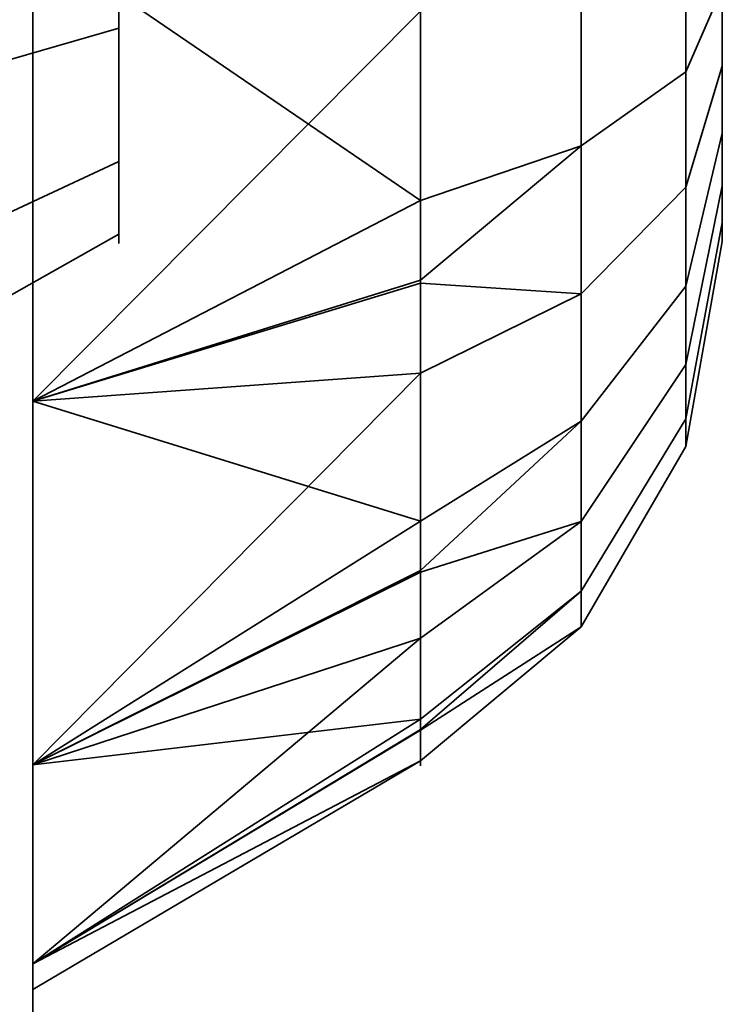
# Model space of a CAD drawing. Header units: millimetres. Extents: x -503 to 6703, y -110 to 249.
# Tile 309 of 656: x 1135.485 to 1136.3, y -12.983 to -11.84. Entities that reach past the tile are written whole.
import ezdxf

# ---------------------------------------------------------------- set-up
doc = ezdxf.new("R2010")
doc.units = ezdxf.units.MM
doc.layers.add('151', color=7, linetype='Continuous', true_color=0xffffff)

# ---------------------------------------------------------------- blocks, each defined once
blk = doc.blocks.new('UG_SURFACE_148')
at = {"layer": '151', "color": 252, "linetype": 'Continuous', "lineweight": 35}
for points in [[(1134.8, -22.0201, 980), (1134.8, -1.6, 980), (1135.5, -1.6, 980), (1135.5, -22.0201, 980)], [(1135.5, -11.1779, 983.7008), (1135.5, -11.7428, 983.6414), (1135.5, -22.0201, 980), (1135.5, -1.6, 980)], [(1135.3548, -2.3881, 1164.1217), (1135.5, -1.659, 1164.436), (1135.5, -22.0201, 1172.0912)], [(1135.5, -22.0201, 997.9088), (1135.5, -1.659, 1005.5641), (1135.3548, -2.3881, 1005.8782)], [(1135.5, -22.0201, 1172.0912), (1135.5, -1.659, 1164.436), (1135.5, -3, 1165)], [(1135.5, -1.659, 1005.5641), (1135.5, -22.0201, 997.9088), (1135.5, -9.283, 994.683), (1135.5, -8.7428, 994.8586)], [(1135.5, -22.0201, 1172.0912), (1135.3862, -22.2146, 1171.5738), (1135.3548, -2.3881, 1164.1217)], [(1135.3548, -2.3881, 1005.8782), (1135.3862, -22.2146, 998.4262), (1135.5, -22.0201, 997.9088)], [(1135.5, -22.0201, 1190.0001), (1135.5, -3, 1165), (1135.5, -9.7051, 1175.6971)], [(1135.5, -3, 1165), (1135.5, -22.0201, 1190.0001), (1135.5, -22.0201, 1172.0912)], [(1135.5, -22.0201, 1190.0001), (1135.5, -5, 1190.0001), (1134.8, -5, 1190.0001), (1134.8, -22.0201, 1190.0001)], [(1135.5, -5, 1190.0001), (1135.5, -22.0201, 1190.0001), (1135.5, -11.7428, 1186.3586), (1135.5, -11.1779, 1186.2992)], [(1135.5, -9.283, 992.317), (1135.5, -12.283, 986.183), (1135.5, -11.7428, 986.3585)], [(1135.5, -12.283, 986.183), (1135.5, -9.283, 992.317), (1135.5, -9.7051, 992.6971)], [(1135.5, -9.7051, 994.3029), (1135.5, -9.283, 994.683), (1135.5, -22.0201, 997.9088)], [(1135.5, -22.0201, 1190.0001), (1135.5, -9.7051, 1175.6971), (1135.5, -9.9362, 1176.216)], [(1135.5, -22.0201, 997.9088), (1135.5, -12.283, 986.183), (1135.5, -9.7051, 992.6971), (1135.5, -9.9362, 993.216)], [(1135.5, -9.9362, 993.784), (1135.5, -9.7051, 994.3029), (1135.5, -22.0201, 997.9088)], [(1135.5, -9.9362, 1176.216), (1135.5, -11.7428, 1183.6414), (1135.5, -12.283, 1183.817)], [(1135.5, -9.9362, 1176.216), (1135.5, -12.283, 1183.817), (1135.5, -12.7051, 1184.1971), (1135.5, -22.0201, 1190.0001)], [(1135.5, -22.0201, 997.9088), (1135.5, -9.9362, 993.216), (1135.5, -9.966, 993.5)], [(1135.5, -9.966, 993.5), (1135.5, -9.9362, 993.784), (1135.5, -22.0201, 997.9088)], [(1135.6, -11.85, 985.433), (1135.6, -11.6523, 985.4972), (1135.6, -11.4455, 985.4755), (1135.6, -11.6, 985)], [(1135.6, -11.85, 1185.433), (1135.6, -11.6523, 1185.4973), (1135.6, -11.4455, 1185.4756), (1135.6, -11.6, 1184.9999)], [(1135.6, -11.6523, 984.5027), (1135.6, -11.85, 984.567), (1135.6, -12.0045, 984.7061), (1135.6, -11.6, 985)], [(1135.6, -12.0045, 984.7061), (1135.6, -12.0891, 984.8961), (1135.6, -12.0891, 985.104), (1135.6, -11.6, 985)], [(1135.6, -12.0891, 985.104), (1135.6, -12.0045, 985.2939), (1135.6, -11.85, 985.433), (1135.6, -11.6, 985)], [(1135.6, -11.6523, 1184.5027), (1135.6, -11.85, 1184.567), (1135.6, -12.0045, 1184.7061), (1135.6, -11.6, 1184.9999)], [(1135.6, -12.0045, 1184.7061), (1135.6, -12.0891, 1184.896), (1135.6, -12.0891, 1185.104), (1135.6, -11.6, 1184.9999)], [(1135.6, -12.0891, 1185.104), (1135.6, -12.0045, 1185.2939), (1135.6, -11.85, 1185.433), (1135.6, -11.6, 1184.9999)], [(1136.1362, -11.6, 1184.0501), (1136.1362, -11.9864, 1184.1322), (1135.95, -12.0499, 1183.9894), (1135.95, -11.7119, 1183.9175)], [(1136.1362, -11.6, 984.05), (1136.1362, -11.9864, 984.1322), (1135.95, -12.0499, 983.9894), (1135.95, -11.7119, 983.9175)], [(1136.2578, -11.6, 1184.2606), (1136.2578, -11.9007, 1184.3245), (1136.1362, -11.9864, 1184.1322), (1136.1362, -11.6, 1184.0501)], [(1136.2578, -11.6, 984.2606), (1136.2578, -11.9007, 984.3245), (1136.1362, -11.9864, 984.1322), (1136.1362, -11.6, 984.05)], [(1136.3, -11.6, 1184.5), (1136.3, -11.8034, 1184.5433), (1136.2578, -11.9007, 1184.3245), (1136.2578, -11.6, 1184.2606)], [(1136.3, -11.6, 984.5), (1136.3, -11.8034, 984.5432), (1136.2578, -11.9007, 984.3245), (1136.2578, -11.6, 984.2606)], [(1136.3, -11.704, 1185.4891), (1136.3, -11.8939, 1185.4045), (1136.3, -12.033, 1185.25), (1136.3, -11.6, 1184.9999)], [(1136.3, -12.033, 1185.25), (1136.3, -12.0973, 1185.0523), (1136.3, -12.0755, 1184.8454), (1136.3, -11.6, 1184.9999)], [(1136.3, -12.0755, 1184.8454), (1136.3, -11.9716, 1184.6654), (1136.3, -11.8034, 1184.5433), (1136.3, -11.6, 1184.9999)], [(1136.3, -11.704, 985.4891), (1136.3, -11.8939, 985.4045), (1136.3, -12.033, 985.25), (1136.3, -11.6, 985)], [(1136.3, -12.033, 985.25), (1136.3, -12.0973, 985.0523), (1136.3, -12.0755, 984.8455), (1136.3, -11.6, 985)], [(1136.3, -12.0755, 984.8455), (1136.3, -11.9716, 984.6655), (1136.3, -11.8034, 984.5432), (1136.3, -11.6, 985)], [(1135.6, -11.6523, 985.4972), (1135.6, -11.85, 985.433), (1134.8, -12.0809, 985.833), (1134.8, -11.7005, 985.9566)], [(1135.6, -11.85, 984.567), (1135.6, -11.6523, 984.5027), (1134.8, -11.7005, 984.0434), (1134.8, -12.0809, 984.167)], [(1135.6, -11.6523, 1185.4973), (1135.6, -11.85, 1185.433), (1134.8, -12.0809, 1185.833), (1134.8, -11.7005, 1185.9566)], [(1135.6, -11.85, 1184.567), (1135.6, -11.6523, 1184.5027), (1134.8, -11.7005, 1184.0434), (1134.8, -12.0809, 1184.167)], [(1136.3, -11.8939, 1185.4045), (1136.3, -11.704, 1185.4891), (1136.2578, -11.7537, 1185.7233), (1136.2578, -12.0346, 1185.5983)], [(1136.3, -11.8939, 985.4045), (1136.3, -11.704, 985.4891), (1136.2578, -11.7537, 985.7233), (1136.2578, -12.0346, 985.5982)], [(1135.5, -11.7428, 1183.6414), (1135.95, -11.7119, 1183.9175), (1135.95, -12.0499, 1183.9894)], [(1135.5, -11.7428, 983.6414), (1135.95, -11.7119, 983.9175), (1135.95, -12.0499, 983.9894)], [(1135.5, -12.283, 1186.183), (1135.5, -11.7428, 1186.3586), (1135.5, -22.0201, 1190.0001)], [(1135.5, -11.7428, 983.6414), (1135.5, -12.283, 983.817), (1135.5, -22.0201, 980)], [(1135.95, -12.0499, 1183.9894), (1135.5, -12.283, 1183.817), (1135.5, -11.7428, 1183.6414)], [(1135.95, -11.83, 1186.082), (1135.5, -11.7428, 1186.3586), (1135.5, -12.283, 1186.183)], [(1135.95, -12.0499, 983.9894), (1135.5, -12.283, 983.817), (1135.5, -11.7428, 983.6414)], [(1135.95, -11.83, 986.082), (1135.5, -11.7428, 986.3585), (1135.5, -12.283, 986.183)], [(1136.2578, -12.0346, 1185.5983), (1136.2578, -11.7537, 1185.7233), (1136.1362, -11.7975, 1185.9292), (1136.1362, -12.1584, 1185.7685)], [(1136.2578, -12.0346, 985.5982), (1136.2578, -11.7537, 985.7233), (1136.1362, -11.7975, 985.9292), (1136.1362, -12.1584, 985.7685)], [(1136.1362, -12.1584, 1185.7685), (1136.1362, -11.7975, 1185.9292), (1135.95, -11.83, 1186.082), (1135.95, -12.1457, 1185.9415)], [(1136.1362, -12.1584, 985.7685), (1136.1362, -11.7975, 985.9292), (1135.95, -11.83, 986.082), (1135.95, -12.1457, 985.9415)], [(1136.3, -11.8034, 1184.5433), (1136.3, -11.9716, 1184.6654), (1136.2578, -12.1495, 1184.5052), (1136.2578, -11.9007, 1184.3245)], [(1136.3, -11.8034, 984.5432), (1136.3, -11.9716, 984.6655), (1136.2578, -12.1495, 984.5052), (1136.2578, -11.9007, 984.3245)], [(1135.5, -12.283, 1186.183), (1135.95, -12.1457, 1185.9415), (1135.95, -11.83, 1186.082)], [(1135.5, -12.283, 986.183), (1135.95, -12.1457, 985.9415), (1135.95, -11.83, 986.082)], [(1135.6, -11.85, 985.433), (1135.6, -12.0045, 985.2939), (1134.8, -12.3782, 985.5654), (1134.8, -12.0809, 985.833)], [(1135.6, -12.0045, 984.7061), (1135.6, -11.85, 984.567), (1134.8, -12.0809, 984.167), (1134.8, -12.3782, 984.4346)], [(1135.6, -11.85, 1185.433), (1135.6, -12.0045, 1185.2939), (1134.8, -12.3782, 1185.5654), (1134.8, -12.0809, 1185.833)], [(1135.6, -12.0045, 1184.7061), (1135.6, -11.85, 1184.567), (1134.8, -12.0809, 1184.167), (1134.8, -12.3782, 1184.4347)], [(1136.3, -12.033, 1185.25), (1136.3, -11.8939, 1185.4045), (1136.2578, -12.0346, 1185.5983), (1136.2578, -12.2404, 1185.3697)], [(1136.3, -12.033, 985.25), (1136.3, -11.8939, 985.4045), (1136.2578, -12.0346, 985.5982), (1136.2578, -12.2404, 985.3697)], [(1136.2578, -11.9007, 1184.3245), (1136.2578, -12.1495, 1184.5052), (1136.1362, -12.306, 1184.3643), (1136.1362, -11.9864, 1184.1322)], [(1136.2578, -11.9007, 984.3245), (1136.2578, -12.1495, 984.5052), (1136.1362, -12.306, 984.3643), (1136.1362, -11.9864, 984.1322)], [(1136.3, -11.9716, 1184.6654), (1136.3, -12.0755, 1184.8454), (1136.2578, -12.3032, 1184.7715), (1136.2578, -12.1495, 1184.5052)], [(1136.3, -11.9716, 984.6655), (1136.3, -12.0755, 984.8455), (1136.2578, -12.3032, 984.7715), (1136.2578, -12.1495, 984.5052)], [(1136.1362, -11.9864, 1184.1322), (1136.1362, -12.306, 1184.3643), (1135.95, -12.4221, 1184.2598), (1135.95, -12.1425, 1184.0566)], [(1135.95, -12.1425, 1184.0566), (1135.95, -12.0499, 1183.9894), (1136.1362, -11.9864, 1184.1322)], [(1136.1362, -11.9864, 984.1322), (1136.1362, -12.306, 984.3643), (1135.95, -12.4221, 984.2598), (1135.95, -12.1425, 984.0567)], [(1135.95, -12.1425, 984.0567), (1135.95, -12.0499, 983.9894), (1136.1362, -11.9864, 984.1322)], [(1135.6, -12.0045, 985.2939), (1135.6, -12.0891, 985.104), (1134.8, -12.5409, 985.2), (1134.8, -12.3782, 985.5654)], [(1135.6, -12.0891, 984.8961), (1135.6, -12.0045, 984.7061), (1134.8, -12.3782, 984.4346), (1134.8, -12.5409, 984.8)], [(1135.6, -12.0045, 1185.2939), (1135.6, -12.0891, 1185.104), (1134.8, -12.5409, 1185.2), (1134.8, -12.3782, 1185.5654)], [(1135.6, -12.0891, 1184.896), (1135.6, -12.0045, 1184.7061), (1134.8, -12.3782, 1184.4347), (1134.8, -12.5409, 1184.8)], [(1136.2578, -12.2404, 1185.3697), (1136.2578, -12.0346, 1185.5983), (1136.1362, -12.1584, 1185.7685), (1136.1362, -12.4227, 1185.475)], [(1136.2578, -12.2404, 985.3697), (1136.2578, -12.0346, 985.5982), (1136.1362, -12.1584, 985.7685), (1136.1362, -12.4227, 985.475)], [(1136.3, -12.0973, 1185.0523), (1136.3, -12.033, 1185.25), (1136.2578, -12.2404, 1185.3697), (1136.2578, -12.3354, 1185.0773)], [(1136.3, -12.0973, 985.0523), (1136.3, -12.033, 985.25), (1136.2578, -12.2404, 985.3697), (1136.2578, -12.3354, 985.0773)], [(1135.95, -12.0499, 1183.9894), (1135.95, -12.1425, 1184.0566), (1135.5, -12.283, 1183.817)], [(1135.95, -12.0499, 983.9894), (1135.95, -12.1425, 984.0567), (1135.5, -12.283, 983.817)], [(1136.3, -12.0755, 1184.8454), (1136.3, -12.0973, 1185.0523), (1136.2578, -12.3354, 1185.0773), (1136.2578, -12.3032, 1184.7715)], [(1136.3, -12.0755, 984.8455), (1136.3, -12.0973, 985.0523), (1136.2578, -12.3354, 985.0773), (1136.2578, -12.3032, 984.7715)], [(1135.6, -12.0891, 985.104), (1135.6, -12.0891, 984.8961), (1134.8, -12.5409, 984.8), (1134.8, -12.5409, 985.2)], [(1135.6, -12.0891, 1185.104), (1135.6, -12.0891, 1184.896), (1134.8, -12.5409, 1184.8), (1134.8, -12.5409, 1185.2)], [(1135.5, -12.283, 1183.817), (1135.95, -12.1425, 1184.0566), (1135.95, -12.4221, 1184.2598)], [(1135.5, -12.283, 983.817), (1135.95, -12.1425, 984.0567), (1135.95, -12.4221, 984.2598)], [(1135.95, -12.2502, 1185.895), (1135.95, -12.1457, 1185.9415), (1135.5, -12.283, 1186.183)], [(1135.95, -12.2502, 985.895), (1135.95, -12.1457, 985.9415), (1135.5, -12.283, 986.183)], [(1135.95, -12.1457, 1185.9415), (1135.95, -12.2502, 1185.895), (1136.1362, -12.1584, 1185.7685)], [(1135.95, -12.1457, 985.9415), (1135.95, -12.2502, 985.895), (1136.1362, -12.1584, 985.7685)], [(1136.2578, -12.1495, 1184.5052), (1136.2578, -12.3032, 1184.7715), (1136.1362, -12.5035, 1184.7064), (1136.1362, -12.306, 1184.3643)], [(1136.2578, -12.1495, 984.5052), (1136.2578, -12.3032, 984.7715), (1136.1362, -12.5035, 984.7065), (1136.1362, -12.306, 984.3643)], [(1136.1362, -12.4227, 1185.475), (1136.1362, -12.1584, 1185.7685), (1135.95, -12.2502, 1185.895), (1135.95, -12.4815, 1185.6381)], [(1136.1362, -12.4227, 985.475), (1136.1362, -12.1584, 985.7685), (1135.95, -12.2502, 985.895), (1135.95, -12.4815, 985.6381)], [(1136.2578, -12.3354, 1185.0773), (1136.2578, -12.2404, 1185.3697), (1136.1362, -12.4227, 1185.475), (1136.1362, -12.5447, 1185.0992)], [(1136.2578, -12.3354, 985.0773), (1136.2578, -12.2404, 985.3697), (1136.1362, -12.4227, 985.475), (1136.1362, -12.5447, 985.0993)], [(1135.5, -12.7051, 1185.8029), (1135.95, -12.4815, 1185.6381), (1135.95, -12.2502, 1185.895)], [(1135.95, -12.2502, 1185.895), (1135.5, -12.283, 1186.183), (1135.5, -12.7051, 1185.8029)], [(1135.5, -12.7051, 985.8029), (1135.95, -12.4815, 985.6381), (1135.95, -12.2502, 985.895)], [(1135.95, -12.2502, 985.895), (1135.5, -12.283, 986.183), (1135.5, -12.7051, 985.8029)], [(1135.5, -22.0201, 1190.0001), (1135.5, -12.7051, 1185.8029), (1135.5, -12.283, 1186.183)], [(1135.5, -22.0201, 980), (1135.5, -12.283, 983.817), (1135.5, -12.7051, 984.1971)], [(1135.5, -12.7051, 985.8029), (1135.5, -12.283, 986.183), (1135.5, -22.0201, 997.9088)], [(1135.95, -12.4221, 1184.2598), (1135.5, -12.7051, 1184.1971), (1135.5, -12.283, 1183.817)], [(1135.95, -12.4221, 984.2598), (1135.5, -12.7051, 984.1971), (1135.5, -12.283, 983.817)], [(1136.1362, -12.306, 1184.3643), (1136.1362, -12.5035, 1184.7064), (1135.95, -12.6521, 1184.6582), (1135.95, -12.4793, 1184.3588)], [(1135.95, -12.4793, 1184.3588), (1135.95, -12.4221, 1184.2598), (1136.1362, -12.306, 1184.3643)], [(1136.1362, -12.306, 984.3643), (1136.1362, -12.5035, 984.7065), (1135.95, -12.6521, 984.6582), (1135.95, -12.4793, 984.3588)], [(1135.95, -12.4793, 984.3588), (1135.95, -12.4221, 984.2598), (1136.1362, -12.306, 984.3643)], [(1136.2578, -12.3032, 1184.7715), (1136.2578, -12.3354, 1185.0773), (1136.1362, -12.5447, 1185.0992), (1136.1362, -12.5035, 1184.7064)], [(1136.2578, -12.3032, 984.7715), (1136.2578, -12.3354, 985.0773), (1136.1362, -12.5447, 985.0993), (1136.1362, -12.5035, 984.7065)], [(1135.95, -12.4221, 1184.2598), (1135.95, -12.4793, 1184.3588), (1135.5, -12.7051, 1184.1971)], [(1135.95, -12.4221, 984.2598), (1135.95, -12.4793, 984.3588), (1135.5, -12.7051, 984.1971)], [(1136.1362, -12.5447, 1185.0992), (1136.1362, -12.4227, 1185.475), (1135.95, -12.558, 1185.5531), (1135.95, -12.6648, 1185.2244)], [(1135.95, -12.4815, 1185.6381), (1135.95, -12.558, 1185.5531), (1136.1362, -12.4227, 1185.475)], [(1136.1362, -12.5447, 985.0993), (1136.1362, -12.4227, 985.475), (1135.95, -12.558, 985.5531), (1135.95, -12.6648, 985.2244)], [(1135.95, -12.4815, 985.6381), (1135.95, -12.558, 985.5531), (1136.1362, -12.4227, 985.475)], [(1135.5, -12.7051, 1184.1971), (1135.95, -12.4793, 1184.3588), (1135.95, -12.6521, 1184.6582)], [(1135.5, -12.7051, 984.1971), (1135.95, -12.4793, 984.3588), (1135.95, -12.6521, 984.6582)], [(1135.95, -12.558, 1185.5531), (1135.95, -12.4815, 1185.6381), (1135.5, -12.7051, 1185.8029)], [(1135.95, -12.558, 985.5531), (1135.95, -12.4815, 985.6381), (1135.5, -12.7051, 985.8029)], [(1136.1362, -12.5035, 1184.7064), (1136.1362, -12.5447, 1185.0992), (1135.95, -12.7002, 1185.1156), (1135.95, -12.664, 1184.7719)], [(1135.95, -12.664, 1184.7719), (1135.95, -12.6521, 1184.6582), (1136.1362, -12.5035, 1184.7064)], [(1136.1362, -12.5035, 984.7065), (1136.1362, -12.5447, 985.0993), (1135.95, -12.7002, 985.1156), (1135.95, -12.664, 984.7719)], [(1135.95, -12.664, 984.7719), (1135.95, -12.6521, 984.6582), (1136.1362, -12.5035, 984.7065)], [(1135.95, -12.6648, 1185.2244), (1135.95, -12.7002, 1185.1156), (1136.1362, -12.5447, 1185.0992)], [(1135.95, -12.6648, 985.2244), (1135.95, -12.7002, 985.1156), (1136.1362, -12.5447, 985.0993)], [(1135.5, -12.9362, 1185.284), (1135.95, -12.6648, 1185.2244), (1135.95, -12.558, 1185.5531)], [(1135.95, -12.558, 1185.5531), (1135.5, -12.7051, 1185.8029), (1135.5, -12.9362, 1185.284)], [(1135.5, -12.9362, 985.284), (1135.95, -12.6648, 985.2244), (1135.95, -12.558, 985.5531)], [(1135.95, -12.558, 985.5531), (1135.5, -12.7051, 985.8029), (1135.5, -12.9362, 985.284)], [(1135.95, -12.6521, 1184.6582), (1135.5, -12.9362, 1184.716), (1135.5, -12.7051, 1184.1971)], [(1135.95, -12.6521, 1184.6582), (1135.95, -12.664, 1184.7719), (1135.5, -12.9362, 1184.716)], [(1135.95, -12.6521, 984.6582), (1135.5, -12.9362, 984.716), (1135.5, -12.7051, 984.1971)], [(1135.95, -12.6521, 984.6582), (1135.95, -12.664, 984.7719), (1135.5, -12.9362, 984.716)], [(1135.5, -12.966, 1184.9999), (1135.5, -12.9362, 1184.716), (1135.95, -12.664, 1184.7719), (1135.95, -12.7002, 1185.1156)], [(1135.5, -12.966, 985), (1135.5, -12.9362, 984.716), (1135.95, -12.664, 984.7719), (1135.95, -12.7002, 985.1156)], [(1135.95, -12.7002, 1185.1156), (1135.95, -12.6648, 1185.2244), (1135.5, -12.9362, 1185.284)], [(1135.95, -12.7002, 985.1156), (1135.95, -12.6648, 985.2244), (1135.5, -12.9362, 985.284)], [(1135.95, -12.7002, 1185.1156), (1135.5, -12.9362, 1185.284), (1135.5, -12.966, 1184.9999)], [(1135.95, -12.7002, 985.1156), (1135.5, -12.9362, 985.284), (1135.5, -12.966, 985)], [(1135.5, -22.0201, 1190.0001), (1135.5, -12.7051, 1184.1971), (1135.5, -12.9362, 1184.716)], [(1135.5, -12.9362, 1185.284), (1135.5, -12.7051, 1185.8029), (1135.5, -22.0201, 1190.0001)], [(1135.5, -22.0201, 980), (1135.5, -12.7051, 984.1971), (1135.5, -12.9362, 984.716)], [(1135.5, -12.9362, 985.284), (1135.5, -12.7051, 985.8029), (1135.5, -22.0201, 997.9088)], [(1135.5, -22.0201, 1190.0001), (1135.5, -12.9362, 1184.716), (1135.5, -12.966, 1184.9999)], [(1135.5, -12.966, 1184.9999), (1135.5, -12.9362, 1185.284), (1135.5, -22.0201, 1190.0001)], [(1135.5, -22.0201, 980), (1135.5, -12.9362, 984.716), (1135.5, -12.966, 985)], [(1135.5, -12.966, 985), (1135.5, -12.9362, 985.284), (1135.5, -22.0201, 997.9088), (1135.5, -22.0201, 980)]]:
    blk.add_3dface(points, dxfattribs=at)
blk = doc.blocks.new('UG_SURFACE_184')
at = {"layer": '151', "color": 252, "linetype": 'Continuous', "lineweight": 35}
for points in [[(1135.5, 62.62, 2021.75), (1135.5, 62.62, -7.75), (1135.5, -26.22, -7.75), (1135.5, -26.22, 2021.75)], [(1137, -26.22, 2020.2501), (1137, 62.62, 2020.2501), (1135.5, 62.62, 2021.75), (1135.5, -26.22, 2021.75)], [(1137, 62.62, -7.75), (1137, -26.22, -7.75), (1135.5, -26.22, -7.75), (1135.5, 62.62, -7.75)]]:
    blk.add_3dface(points, dxfattribs=at)
blk = doc.blocks.new('UG_SURFACE_185')
at = {"layer": '151', "color": 252, "linetype": 'Continuous', "lineweight": 35}
for points in [[(1135.5, 62.62, 2021.75), (1135.5, 62.62, -7.75), (1135.5, -26.22, -7.75), (1135.5, -26.22, 2021.75)], [(1137, -26.22, 2020.2501), (1137, 62.62, 2020.2501), (1135.5, 62.62, 2021.75), (1135.5, -26.22, 2021.75)], [(1137, 62.62, -7.75), (1137, -26.22, -7.75), (1135.5, -26.22, -7.75), (1135.5, 62.62, -7.75)]]:
    blk.add_3dface(points, dxfattribs=at)
blk = doc.blocks.new('UG_SURFACE_186')
at = {"layer": '151', "color": 252, "linetype": 'Continuous', "lineweight": 35}
for points in [[(1135.5, -26.22, 2021.75), (1864.5, -26.22, 2021.75), (1864.5, 62.62, 2021.75), (1135.5, 62.62, 2021.75)], [(1135.5, -26.22, 2021.75), (1135.5, 62.62, 2021.75), (1137, 62.62, 2020.2501), (1137, -26.22, 2020.2501)], [(1082, -9.3, 2075.2499), (1082, -26.22, 2075.2499), (1918, -26.22, 2075.2499), (1918, -9.3, 2075.2499)], [(1083.5, -9.3, 2073.75), (1916.5, -9.3, 2073.75), (1916.5, -26.22, 2073.75), (1083.5, -26.22, 2073.75)]]:
    blk.add_3dface(points, dxfattribs=at)
blk = doc.blocks.new('UG_SURFACE_191')
at = {"layer": '151', "color": 252, "linetype": 'Continuous', "lineweight": 35}
for points in [[(1134.8, -22.0201, 980), (1134.8, -1.6, 980), (1135.5, -1.6, 980), (1135.5, -22.0201, 980)], [(1135.5, -11.1779, 983.7008), (1135.5, -11.7428, 983.6414), (1135.5, -22.0201, 980), (1135.5, -1.6, 980)], [(1135.3548, -2.3881, 1164.1217), (1135.5, -1.659, 1164.436), (1135.5, -22.0201, 1172.0912)], [(1135.5, -22.0201, 997.9088), (1135.5, -1.659, 1005.5641), (1135.3548, -2.3881, 1005.8782)], [(1135.5, -22.0201, 1172.0912), (1135.5, -1.659, 1164.436), (1135.5, -3, 1165)], [(1135.5, -1.659, 1005.5641), (1135.5, -22.0201, 997.9088), (1135.5, -9.283, 994.683), (1135.5, -8.7428, 994.8586)], [(1135.5, -22.0201, 1172.0912), (1135.3862, -22.2146, 1171.5738), (1135.3548, -2.3881, 1164.1217)], [(1135.3548, -2.3881, 1005.8782), (1135.3862, -22.2146, 998.4262), (1135.5, -22.0201, 997.9088)], [(1135.5, -22.0201, 1190.0001), (1135.5, -3, 1165), (1135.5, -9.7051, 1175.6971)], [(1135.5, -3, 1165), (1135.5, -22.0201, 1190.0001), (1135.5, -22.0201, 1172.0912)], [(1135.5, -22.0201, 1190.0001), (1135.5, -5, 1190.0001), (1134.8, -5, 1190.0001), (1134.8, -22.0201, 1190.0001)], [(1135.5, -5, 1190.0001), (1135.5, -22.0201, 1190.0001), (1135.5, -11.7428, 1186.3586), (1135.5, -11.1779, 1186.2992)], [(1135.5, -9.283, 992.317), (1135.5, -12.283, 986.183), (1135.5, -11.7428, 986.3585)], [(1135.5, -12.283, 986.183), (1135.5, -9.283, 992.317), (1135.5, -9.7051, 992.6971)], [(1135.5, -9.7051, 994.3029), (1135.5, -9.283, 994.683), (1135.5, -22.0201, 997.9088)], [(1135.5, -22.0201, 1190.0001), (1135.5, -9.7051, 1175.6971), (1135.5, -9.9362, 1176.216)], [(1135.5, -22.0201, 997.9088), (1135.5, -12.283, 986.183), (1135.5, -9.7051, 992.6971), (1135.5, -9.9362, 993.216)], [(1135.5, -9.9362, 993.784), (1135.5, -9.7051, 994.3029), (1135.5, -22.0201, 997.9088)], [(1135.5, -9.9362, 1176.216), (1135.5, -11.7428, 1183.6414), (1135.5, -12.283, 1183.817)], [(1135.5, -9.9362, 1176.216), (1135.5, -12.283, 1183.817), (1135.5, -12.7051, 1184.1971), (1135.5, -22.0201, 1190.0001)], [(1135.5, -22.0201, 997.9088), (1135.5, -9.9362, 993.216), (1135.5, -9.966, 993.5)], [(1135.5, -9.966, 993.5), (1135.5, -9.9362, 993.784), (1135.5, -22.0201, 997.9088)], [(1135.6, -11.85, 985.433), (1135.6, -11.6523, 985.4972), (1135.6, -11.4455, 985.4755), (1135.6, -11.6, 985)], [(1135.6, -11.85, 1185.433), (1135.6, -11.6523, 1185.4973), (1135.6, -11.4455, 1185.4756), (1135.6, -11.6, 1184.9999)], [(1135.6, -11.6523, 984.5027), (1135.6, -11.85, 984.567), (1135.6, -12.0045, 984.7061), (1135.6, -11.6, 985)], [(1135.6, -12.0045, 984.7061), (1135.6, -12.0891, 984.8961), (1135.6, -12.0891, 985.104), (1135.6, -11.6, 985)], [(1135.6, -12.0891, 985.104), (1135.6, -12.0045, 985.2939), (1135.6, -11.85, 985.433), (1135.6, -11.6, 985)], [(1135.6, -11.6523, 1184.5027), (1135.6, -11.85, 1184.567), (1135.6, -12.0045, 1184.7061), (1135.6, -11.6, 1184.9999)], [(1135.6, -12.0045, 1184.7061), (1135.6, -12.0891, 1184.896), (1135.6, -12.0891, 1185.104), (1135.6, -11.6, 1184.9999)], [(1135.6, -12.0891, 1185.104), (1135.6, -12.0045, 1185.2939), (1135.6, -11.85, 1185.433), (1135.6, -11.6, 1184.9999)], [(1136.1362, -11.6, 1184.0501), (1136.1362, -11.9864, 1184.1322), (1135.95, -12.0499, 1183.9894), (1135.95, -11.7119, 1183.9175)], [(1136.1362, -11.6, 984.05), (1136.1362, -11.9864, 984.1322), (1135.95, -12.0499, 983.9894), (1135.95, -11.7119, 983.9175)], [(1136.2578, -11.6, 1184.2606), (1136.2578, -11.9007, 1184.3245), (1136.1362, -11.9864, 1184.1322), (1136.1362, -11.6, 1184.0501)], [(1136.2578, -11.6, 984.2606), (1136.2578, -11.9007, 984.3245), (1136.1362, -11.9864, 984.1322), (1136.1362, -11.6, 984.05)], [(1136.3, -11.6, 1184.5), (1136.3, -11.8034, 1184.5433), (1136.2578, -11.9007, 1184.3245), (1136.2578, -11.6, 1184.2606)], [(1136.3, -11.6, 984.5), (1136.3, -11.8034, 984.5432), (1136.2578, -11.9007, 984.3245), (1136.2578, -11.6, 984.2606)], [(1136.3, -11.704, 1185.4891), (1136.3, -11.8939, 1185.4045), (1136.3, -12.033, 1185.25), (1136.3, -11.6, 1184.9999)], [(1136.3, -12.033, 1185.25), (1136.3, -12.0973, 1185.0523), (1136.3, -12.0755, 1184.8454), (1136.3, -11.6, 1184.9999)], [(1136.3, -12.0755, 1184.8454), (1136.3, -11.9716, 1184.6654), (1136.3, -11.8034, 1184.5433), (1136.3, -11.6, 1184.9999)], [(1136.3, -11.704, 985.4891), (1136.3, -11.8939, 985.4045), (1136.3, -12.033, 985.25), (1136.3, -11.6, 985)], [(1136.3, -12.033, 985.25), (1136.3, -12.0973, 985.0523), (1136.3, -12.0755, 984.8455), (1136.3, -11.6, 985)], [(1136.3, -12.0755, 984.8455), (1136.3, -11.9716, 984.6655), (1136.3, -11.8034, 984.5432), (1136.3, -11.6, 985)], [(1135.6, -11.6523, 985.4972), (1135.6, -11.85, 985.433), (1134.8, -12.0809, 985.833), (1134.8, -11.7005, 985.9566)], [(1135.6, -11.85, 984.567), (1135.6, -11.6523, 984.5027), (1134.8, -11.7005, 984.0434), (1134.8, -12.0809, 984.167)], [(1135.6, -11.6523, 1185.4973), (1135.6, -11.85, 1185.433), (1134.8, -12.0809, 1185.833), (1134.8, -11.7005, 1185.9566)], [(1135.6, -11.85, 1184.567), (1135.6, -11.6523, 1184.5027), (1134.8, -11.7005, 1184.0434), (1134.8, -12.0809, 1184.167)], [(1136.3, -11.8939, 1185.4045), (1136.3, -11.704, 1185.4891), (1136.2578, -11.7537, 1185.7233), (1136.2578, -12.0346, 1185.5983)], [(1136.3, -11.8939, 985.4045), (1136.3, -11.704, 985.4891), (1136.2578, -11.7537, 985.7233), (1136.2578, -12.0346, 985.5982)], [(1135.5, -11.7428, 1183.6414), (1135.95, -11.7119, 1183.9175), (1135.95, -12.0499, 1183.9894)], [(1135.5, -11.7428, 983.6414), (1135.95, -11.7119, 983.9175), (1135.95, -12.0499, 983.9894)], [(1135.5, -12.283, 1186.183), (1135.5, -11.7428, 1186.3586), (1135.5, -22.0201, 1190.0001)], [(1135.5, -11.7428, 983.6414), (1135.5, -12.283, 983.817), (1135.5, -22.0201, 980)], [(1135.95, -12.0499, 1183.9894), (1135.5, -12.283, 1183.817), (1135.5, -11.7428, 1183.6414)], [(1135.95, -11.83, 1186.082), (1135.5, -11.7428, 1186.3586), (1135.5, -12.283, 1186.183)], [(1135.95, -12.0499, 983.9894), (1135.5, -12.283, 983.817), (1135.5, -11.7428, 983.6414)], [(1135.95, -11.83, 986.082), (1135.5, -11.7428, 986.3585), (1135.5, -12.283, 986.183)], [(1136.2578, -12.0346, 1185.5983), (1136.2578, -11.7537, 1185.7233), (1136.1362, -11.7975, 1185.9292), (1136.1362, -12.1584, 1185.7685)], [(1136.2578, -12.0346, 985.5982), (1136.2578, -11.7537, 985.7233), (1136.1362, -11.7975, 985.9292), (1136.1362, -12.1584, 985.7685)], [(1136.1362, -12.1584, 1185.7685), (1136.1362, -11.7975, 1185.9292), (1135.95, -11.83, 1186.082), (1135.95, -12.1457, 1185.9415)], [(1136.1362, -12.1584, 985.7685), (1136.1362, -11.7975, 985.9292), (1135.95, -11.83, 986.082), (1135.95, -12.1457, 985.9415)], [(1136.3, -11.8034, 1184.5433), (1136.3, -11.9716, 1184.6654), (1136.2578, -12.1495, 1184.5052), (1136.2578, -11.9007, 1184.3245)], [(1136.3, -11.8034, 984.5432), (1136.3, -11.9716, 984.6655), (1136.2578, -12.1495, 984.5052), (1136.2578, -11.9007, 984.3245)], [(1135.5, -12.283, 1186.183), (1135.95, -12.1457, 1185.9415), (1135.95, -11.83, 1186.082)], [(1135.5, -12.283, 986.183), (1135.95, -12.1457, 985.9415), (1135.95, -11.83, 986.082)], [(1135.6, -11.85, 985.433), (1135.6, -12.0045, 985.2939), (1134.8, -12.3782, 985.5654), (1134.8, -12.0809, 985.833)], [(1135.6, -12.0045, 984.7061), (1135.6, -11.85, 984.567), (1134.8, -12.0809, 984.167), (1134.8, -12.3782, 984.4346)], [(1135.6, -11.85, 1185.433), (1135.6, -12.0045, 1185.2939), (1134.8, -12.3782, 1185.5654), (1134.8, -12.0809, 1185.833)], [(1135.6, -12.0045, 1184.7061), (1135.6, -11.85, 1184.567), (1134.8, -12.0809, 1184.167), (1134.8, -12.3782, 1184.4347)], [(1136.3, -12.033, 1185.25), (1136.3, -11.8939, 1185.4045), (1136.2578, -12.0346, 1185.5983), (1136.2578, -12.2404, 1185.3697)], [(1136.3, -12.033, 985.25), (1136.3, -11.8939, 985.4045), (1136.2578, -12.0346, 985.5982), (1136.2578, -12.2404, 985.3697)], [(1136.2578, -11.9007, 1184.3245), (1136.2578, -12.1495, 1184.5052), (1136.1362, -12.306, 1184.3643), (1136.1362, -11.9864, 1184.1322)], [(1136.2578, -11.9007, 984.3245), (1136.2578, -12.1495, 984.5052), (1136.1362, -12.306, 984.3643), (1136.1362, -11.9864, 984.1322)], [(1136.3, -11.9716, 1184.6654), (1136.3, -12.0755, 1184.8454), (1136.2578, -12.3032, 1184.7715), (1136.2578, -12.1495, 1184.5052)], [(1136.3, -11.9716, 984.6655), (1136.3, -12.0755, 984.8455), (1136.2578, -12.3032, 984.7715), (1136.2578, -12.1495, 984.5052)], [(1136.1362, -11.9864, 1184.1322), (1136.1362, -12.306, 1184.3643), (1135.95, -12.4221, 1184.2598), (1135.95, -12.1425, 1184.0566)], [(1135.95, -12.1425, 1184.0566), (1135.95, -12.0499, 1183.9894), (1136.1362, -11.9864, 1184.1322)], [(1136.1362, -11.9864, 984.1322), (1136.1362, -12.306, 984.3643), (1135.95, -12.4221, 984.2598), (1135.95, -12.1425, 984.0567)], [(1135.95, -12.1425, 984.0567), (1135.95, -12.0499, 983.9894), (1136.1362, -11.9864, 984.1322)], [(1135.6, -12.0045, 985.2939), (1135.6, -12.0891, 985.104), (1134.8, -12.5409, 985.2), (1134.8, -12.3782, 985.5654)], [(1135.6, -12.0891, 984.8961), (1135.6, -12.0045, 984.7061), (1134.8, -12.3782, 984.4346), (1134.8, -12.5409, 984.8)], [(1135.6, -12.0045, 1185.2939), (1135.6, -12.0891, 1185.104), (1134.8, -12.5409, 1185.2), (1134.8, -12.3782, 1185.5654)], [(1135.6, -12.0891, 1184.896), (1135.6, -12.0045, 1184.7061), (1134.8, -12.3782, 1184.4347), (1134.8, -12.5409, 1184.8)], [(1136.2578, -12.2404, 1185.3697), (1136.2578, -12.0346, 1185.5983), (1136.1362, -12.1584, 1185.7685), (1136.1362, -12.4227, 1185.475)], [(1136.2578, -12.2404, 985.3697), (1136.2578, -12.0346, 985.5982), (1136.1362, -12.1584, 985.7685), (1136.1362, -12.4227, 985.475)], [(1136.3, -12.0973, 1185.0523), (1136.3, -12.033, 1185.25), (1136.2578, -12.2404, 1185.3697), (1136.2578, -12.3354, 1185.0773)], [(1136.3, -12.0973, 985.0523), (1136.3, -12.033, 985.25), (1136.2578, -12.2404, 985.3697), (1136.2578, -12.3354, 985.0773)], [(1135.95, -12.0499, 1183.9894), (1135.95, -12.1425, 1184.0566), (1135.5, -12.283, 1183.817)], [(1135.95, -12.0499, 983.9894), (1135.95, -12.1425, 984.0567), (1135.5, -12.283, 983.817)], [(1136.3, -12.0755, 1184.8454), (1136.3, -12.0973, 1185.0523), (1136.2578, -12.3354, 1185.0773), (1136.2578, -12.3032, 1184.7715)], [(1136.3, -12.0755, 984.8455), (1136.3, -12.0973, 985.0523), (1136.2578, -12.3354, 985.0773), (1136.2578, -12.3032, 984.7715)], [(1135.6, -12.0891, 985.104), (1135.6, -12.0891, 984.8961), (1134.8, -12.5409, 984.8), (1134.8, -12.5409, 985.2)], [(1135.6, -12.0891, 1185.104), (1135.6, -12.0891, 1184.896), (1134.8, -12.5409, 1184.8), (1134.8, -12.5409, 1185.2)], [(1135.5, -12.283, 1183.817), (1135.95, -12.1425, 1184.0566), (1135.95, -12.4221, 1184.2598)], [(1135.5, -12.283, 983.817), (1135.95, -12.1425, 984.0567), (1135.95, -12.4221, 984.2598)], [(1135.95, -12.2502, 1185.895), (1135.95, -12.1457, 1185.9415), (1135.5, -12.283, 1186.183)], [(1135.95, -12.2502, 985.895), (1135.95, -12.1457, 985.9415), (1135.5, -12.283, 986.183)], [(1135.95, -12.1457, 1185.9415), (1135.95, -12.2502, 1185.895), (1136.1362, -12.1584, 1185.7685)], [(1135.95, -12.1457, 985.9415), (1135.95, -12.2502, 985.895), (1136.1362, -12.1584, 985.7685)], [(1136.2578, -12.1495, 1184.5052), (1136.2578, -12.3032, 1184.7715), (1136.1362, -12.5035, 1184.7064), (1136.1362, -12.306, 1184.3643)], [(1136.2578, -12.1495, 984.5052), (1136.2578, -12.3032, 984.7715), (1136.1362, -12.5035, 984.7065), (1136.1362, -12.306, 984.3643)], [(1136.1362, -12.4227, 1185.475), (1136.1362, -12.1584, 1185.7685), (1135.95, -12.2502, 1185.895), (1135.95, -12.4815, 1185.6381)], [(1136.1362, -12.4227, 985.475), (1136.1362, -12.1584, 985.7685), (1135.95, -12.2502, 985.895), (1135.95, -12.4815, 985.6381)], [(1136.2578, -12.3354, 1185.0773), (1136.2578, -12.2404, 1185.3697), (1136.1362, -12.4227, 1185.475), (1136.1362, -12.5447, 1185.0992)], [(1136.2578, -12.3354, 985.0773), (1136.2578, -12.2404, 985.3697), (1136.1362, -12.4227, 985.475), (1136.1362, -12.5447, 985.0993)], [(1135.5, -12.7051, 1185.8029), (1135.95, -12.4815, 1185.6381), (1135.95, -12.2502, 1185.895)], [(1135.95, -12.2502, 1185.895), (1135.5, -12.283, 1186.183), (1135.5, -12.7051, 1185.8029)], [(1135.5, -12.7051, 985.8029), (1135.95, -12.4815, 985.6381), (1135.95, -12.2502, 985.895)], [(1135.95, -12.2502, 985.895), (1135.5, -12.283, 986.183), (1135.5, -12.7051, 985.8029)], [(1135.5, -22.0201, 1190.0001), (1135.5, -12.7051, 1185.8029), (1135.5, -12.283, 1186.183)], [(1135.5, -22.0201, 980), (1135.5, -12.283, 983.817), (1135.5, -12.7051, 984.1971)], [(1135.5, -12.7051, 985.8029), (1135.5, -12.283, 986.183), (1135.5, -22.0201, 997.9088)], [(1135.95, -12.4221, 1184.2598), (1135.5, -12.7051, 1184.1971), (1135.5, -12.283, 1183.817)], [(1135.95, -12.4221, 984.2598), (1135.5, -12.7051, 984.1971), (1135.5, -12.283, 983.817)], [(1136.1362, -12.306, 1184.3643), (1136.1362, -12.5035, 1184.7064), (1135.95, -12.6521, 1184.6582), (1135.95, -12.4793, 1184.3588)], [(1135.95, -12.4793, 1184.3588), (1135.95, -12.4221, 1184.2598), (1136.1362, -12.306, 1184.3643)], [(1136.1362, -12.306, 984.3643), (1136.1362, -12.5035, 984.7065), (1135.95, -12.6521, 984.6582), (1135.95, -12.4793, 984.3588)], [(1135.95, -12.4793, 984.3588), (1135.95, -12.4221, 984.2598), (1136.1362, -12.306, 984.3643)], [(1136.2578, -12.3032, 1184.7715), (1136.2578, -12.3354, 1185.0773), (1136.1362, -12.5447, 1185.0992), (1136.1362, -12.5035, 1184.7064)], [(1136.2578, -12.3032, 984.7715), (1136.2578, -12.3354, 985.0773), (1136.1362, -12.5447, 985.0993), (1136.1362, -12.5035, 984.7065)], [(1135.95, -12.4221, 1184.2598), (1135.95, -12.4793, 1184.3588), (1135.5, -12.7051, 1184.1971)], [(1135.95, -12.4221, 984.2598), (1135.95, -12.4793, 984.3588), (1135.5, -12.7051, 984.1971)], [(1136.1362, -12.5447, 1185.0992), (1136.1362, -12.4227, 1185.475), (1135.95, -12.558, 1185.5531), (1135.95, -12.6648, 1185.2244)], [(1135.95, -12.4815, 1185.6381), (1135.95, -12.558, 1185.5531), (1136.1362, -12.4227, 1185.475)], [(1136.1362, -12.5447, 985.0993), (1136.1362, -12.4227, 985.475), (1135.95, -12.558, 985.5531), (1135.95, -12.6648, 985.2244)], [(1135.95, -12.4815, 985.6381), (1135.95, -12.558, 985.5531), (1136.1362, -12.4227, 985.475)], [(1135.5, -12.7051, 1184.1971), (1135.95, -12.4793, 1184.3588), (1135.95, -12.6521, 1184.6582)], [(1135.5, -12.7051, 984.1971), (1135.95, -12.4793, 984.3588), (1135.95, -12.6521, 984.6582)], [(1135.95, -12.558, 1185.5531), (1135.95, -12.4815, 1185.6381), (1135.5, -12.7051, 1185.8029)], [(1135.95, -12.558, 985.5531), (1135.95, -12.4815, 985.6381), (1135.5, -12.7051, 985.8029)], [(1136.1362, -12.5035, 1184.7064), (1136.1362, -12.5447, 1185.0992), (1135.95, -12.7002, 1185.1156), (1135.95, -12.664, 1184.7719)], [(1135.95, -12.664, 1184.7719), (1135.95, -12.6521, 1184.6582), (1136.1362, -12.5035, 1184.7064)], [(1136.1362, -12.5035, 984.7065), (1136.1362, -12.5447, 985.0993), (1135.95, -12.7002, 985.1156), (1135.95, -12.664, 984.7719)], [(1135.95, -12.664, 984.7719), (1135.95, -12.6521, 984.6582), (1136.1362, -12.5035, 984.7065)], [(1135.95, -12.6648, 1185.2244), (1135.95, -12.7002, 1185.1156), (1136.1362, -12.5447, 1185.0992)], [(1135.95, -12.6648, 985.2244), (1135.95, -12.7002, 985.1156), (1136.1362, -12.5447, 985.0993)], [(1135.5, -12.9362, 1185.284), (1135.95, -12.6648, 1185.2244), (1135.95, -12.558, 1185.5531)], [(1135.95, -12.558, 1185.5531), (1135.5, -12.7051, 1185.8029), (1135.5, -12.9362, 1185.284)], [(1135.5, -12.9362, 985.284), (1135.95, -12.6648, 985.2244), (1135.95, -12.558, 985.5531)], [(1135.95, -12.558, 985.5531), (1135.5, -12.7051, 985.8029), (1135.5, -12.9362, 985.284)], [(1135.95, -12.6521, 1184.6582), (1135.5, -12.9362, 1184.716), (1135.5, -12.7051, 1184.1971)], [(1135.95, -12.6521, 1184.6582), (1135.95, -12.664, 1184.7719), (1135.5, -12.9362, 1184.716)], [(1135.95, -12.6521, 984.6582), (1135.5, -12.9362, 984.716), (1135.5, -12.7051, 984.1971)], [(1135.95, -12.6521, 984.6582), (1135.95, -12.664, 984.7719), (1135.5, -12.9362, 984.716)], [(1135.5, -12.966, 1184.9999), (1135.5, -12.9362, 1184.716), (1135.95, -12.664, 1184.7719), (1135.95, -12.7002, 1185.1156)], [(1135.5, -12.966, 985), (1135.5, -12.9362, 984.716), (1135.95, -12.664, 984.7719), (1135.95, -12.7002, 985.1156)], [(1135.95, -12.7002, 1185.1156), (1135.95, -12.6648, 1185.2244), (1135.5, -12.9362, 1185.284)], [(1135.95, -12.7002, 985.1156), (1135.95, -12.6648, 985.2244), (1135.5, -12.9362, 985.284)], [(1135.95, -12.7002, 1185.1156), (1135.5, -12.9362, 1185.284), (1135.5, -12.966, 1184.9999)], [(1135.95, -12.7002, 985.1156), (1135.5, -12.9362, 985.284), (1135.5, -12.966, 985)], [(1135.5, -22.0201, 1190.0001), (1135.5, -12.7051, 1184.1971), (1135.5, -12.9362, 1184.716)], [(1135.5, -12.9362, 1185.284), (1135.5, -12.7051, 1185.8029), (1135.5, -22.0201, 1190.0001)], [(1135.5, -22.0201, 980), (1135.5, -12.7051, 984.1971), (1135.5, -12.9362, 984.716)], [(1135.5, -12.9362, 985.284), (1135.5, -12.7051, 985.8029), (1135.5, -22.0201, 997.9088)], [(1135.5, -22.0201, 1190.0001), (1135.5, -12.9362, 1184.716), (1135.5, -12.966, 1184.9999)], [(1135.5, -12.966, 1184.9999), (1135.5, -12.9362, 1185.284), (1135.5, -22.0201, 1190.0001)], [(1135.5, -22.0201, 980), (1135.5, -12.9362, 984.716), (1135.5, -12.966, 985)], [(1135.5, -12.966, 985), (1135.5, -12.9362, 985.284), (1135.5, -22.0201, 997.9088), (1135.5, -22.0201, 980)]]:
    blk.add_3dface(points, dxfattribs=at)

msp = doc.modelspace()

# ---------------------------------------------------------------- linework, layer by layer
at = {"layer": '151', "color": 251, "linetype": 'Continuous', "lineweight": -3, "true_color": 0x636466}
for p, q in [((1135.5, 62.62, -7.75), (1135.5, -26.22, -7.75)), ((1135.5, 62.62, -7.75), (1135.5, -26.22, -7.75)), ((1135.5, -26.22, 2021.75), (1135.5, 62.62, 2021.75)), ((1135.5, -26.22, 2021.75), (1135.5, 62.62, 2021.75)), ((1135.5, -26.22, 2021.75), (1135.5, 62.62, 2021.75)), ((1135.5, -22.0201, 980), (1135.5, -1.6, 980)), ((1135.5, -22.0201, 980), (1135.5, -1.6, 980)), ((1135.5, -22.0201, 1172.0912), (1135.5, -1.659, 1164.4359)), ((1135.5, -1.659, 1005.5641), (1135.5, -22.0201, 997.9088)), ((1135.5, -22.0201, 1172.0912), (1135.5, -1.659, 1164.4359)), ((1135.5, -1.659, 1005.5641), (1135.5, -22.0201, 997.9088)), ((1135.5, -22.0201, 1190), (1135.5, -5, 1190)), ((1135.5, -22.0201, 1190), (1135.5, -5, 1190))]:
    msp.add_line(p, q, dxfattribs=at)
at = {"layer": '151', "color": 251, "linetype": 'Continuous', "lineweight": -3, "true_color": 0x636466, "extrusion": (-1, 0, 0)}
for centre, radius in [((11.6, 1185, -1135.5), 1.366), ((11.6, 985, -1135.5), 1.366), ((11.6, 1185, -1135.5), 1.366), ((11.6, 985, -1135.5), 1.366), ((11.6, 985, -1135.95), 1.1062), ((11.6, 985, -1135.95), 1.1062), ((11.6, 985, -1135.6), 0.5), ((11.6, 985, -1135.6), 0.5)]:
    msp.add_circle(centre, radius, dxfattribs=at)
at = {"layer": '151', "color": 251, "linetype": 'Continuous', "lineweight": -3, "true_color": 0x636466, "extrusion": (1, 0, 0)}
for centre, radius in [((-11.6, 1185, 1135.95), 1.1062), ((-11.6, 1185, 1135.95), 1.1062), ((-11.6, 1185, 1135.6), 0.5), ((-11.6, 1185, 1135.6), 0.5)]:
    msp.add_circle(centre, radius, dxfattribs=at)

# ---------------------------------------------------------------- block references
at = {"layer": '151', "color": 251, "linetype": 'Continuous', "lineweight": -3, "true_color": 0x636466}
for name in ['UG_SURFACE_184', 'UG_SURFACE_185', 'UG_SURFACE_186', 'UG_SURFACE_148', 'UG_SURFACE_191']:
    msp.add_blockref(name, (0, 0), dxfattribs=at)

doc.saveas('drawing.dxf')
